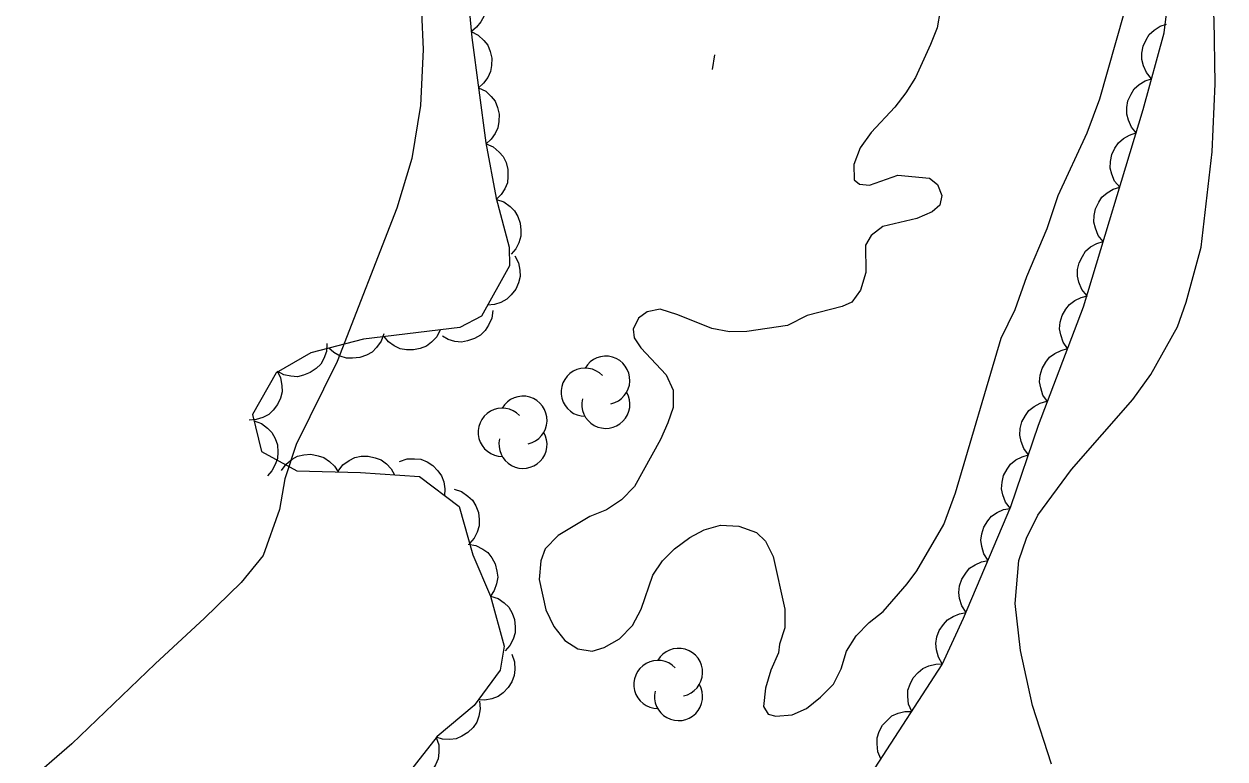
# Model space of a CAD drawing. Extents: x 282461 to 284471, y 5554090 to 5557646.
# Drawn here: x 283271 to 283334.7, y 5555957.6 to 5555996.6 of the extents above; entities that cross this region are included whole.
import ezdxf

# ---------------------------------------------------------------- set-up
doc = ezdxf.new("R2010")
doc.units = 0
for name, color, linetype in [('Niveau 2', 7, 'Continuous'), ('Niveau 3', 7, 'Continuous'), ('Niveau 44', 7, 'Continuous'), ('Niveau 7', 7, 'Continuous')]:
    doc.layers.add(name, color=color, linetype=linetype)

msp = doc.modelspace()

# ---------------------------------------------------------------- linework, layer by layer
at = {"layer": 'Niveau 2'}
for points in [[(283325.52, 5555957.35), (283324.5, 5555960.47), (283323.86, 5555963.38), (283323.59, 5555965.88), (283323.78, 5555968.16), (283324.18, 5555969.33), (283324.78, 5555970.55), (283326.58, 5555972.98), (283329.83, 5555976.7), (283330.78, 5555978.02), (283332.19, 5555980.54), (283332.65, 5555981.86), (283333.46, 5555984.78), (283334.03, 5555989.83), (283334.2, 5555993.43), (283334.14, 5555996.87), (283333.52, 5556003.17), (283333.31, 5556006.53), (283333.18, 5556009.89), (283333.15, 5556015.59), (283333.34, 5556017.8), (283333.69, 5556019.89), (283334.05, 5556022.88), (283334.9, 5556028.17)], [(283291.92, 5556001.22), (283292.19, 5555995.26), (283292.05, 5555992.29), (283291.59, 5555989.48), (283290.78, 5555986.84), (283287.62, 5555978.7), (283285.44, 5555974.31), (283284.84, 5555972.49), (283284.56, 5555970.86), (283283.7, 5555968.41), (283282.52, 5555966.98), (283280.59, 5555965.1), (283277.96, 5555962.68), (283273.55, 5555958.42), (283271.01, 5555956.24)]]:
    msp.add_lwpolyline(points, dxfattribs=at)
at = {"layer": 'Niveau 3'}
msp.add_line((283307.53, 5555994.19), (283307.65, 5555994.98), dxfattribs=at)
at = {"layer": 'Niveau 44'}
for points in [[(283316.16, 5555957.16), (283319.71, 5555962.64), (283320.85, 5555965.09), (283323.36, 5555971.02), (283324.83, 5555975.33), (283327.21, 5555981.61), (283330.37, 5555992.07), (283331.49, 5555996.14), (283332.36, 5556003.11), (283333.23, 5556009.15), (283333.88, 5556014.61), (283334.43, 5556018.21), (283334.62, 5556022.39), (283334.94, 5556025.52)], [(283294.46, 5555999.19), (283294.82, 5555998.99), (283295.11, 5555998.7), (283295.31, 5555998.44), (283295.43, 5555998.11), (283295.49, 5555997.75), (283295.47, 5555997.36), (283295.41, 5555997.04), (283295.24, 5555996.73), (283295.02, 5555996.44), (283294.74, 5555996.21)], [(283294.5, 5555998.73), (283294.77, 5555995.9), (283295.51, 5555990.31), (283296.05, 5555987.37), (283296.75, 5555984.78), (283296.76, 5555983.79), (283295.27, 5555981.11), (283294.12, 5555980.52), (283289.01, 5555979.89), (283286.23, 5555979.17), (283284.38, 5555978.11), (283283.13, 5555975.9), (283283.61, 5555973.93), (283285.48, 5555972.91), (283288.85, 5555972.82), (283291.98, 5555972.61), (283294.09, 5555971.01), (283294.81, 5555968.46), (283295.76, 5555966.27), (283296.48, 5555963.61), (283296.26, 5555962.33), (283294.88, 5555960.46)], [(283330.82, 5555993.71), (283330.55, 5555994.03), (283330.39, 5555994.4), (283330.3, 5555994.72), (283330.3, 5555995.07), (283330.37, 5555995.43), (283330.53, 5555995.78), (283330.7, 5555996.06), (283330.96, 5555996.29), (283331.28, 5555996.49), (283331.62, 5555996.6)], [(283294.73, 5555996.21), (283295.1, 5555996.02), (283295.4, 5555995.74), (283295.61, 5555995.48), (283295.74, 5555995.16), (283295.82, 5555994.8), (283295.81, 5555994.41), (283295.76, 5555994.09), (283295.61, 5555993.77), (283295.39, 5555993.47), (283295.12, 5555993.23)], [(283330.02, 5555990.82), (283329.75, 5555991.13), (283329.59, 5555991.51), (283329.5, 5555991.82), (283329.5, 5555992.18), (283329.57, 5555992.54), (283329.73, 5555992.89), (283329.9, 5555993.17), (283330.16, 5555993.4), (283330.48, 5555993.59), (283330.82, 5555993.71)], [(283295.12, 5555993.23), (283295.5, 5555993.04), (283295.79, 5555992.76), (283296, 5555992.51), (283296.13, 5555992.18), (283296.21, 5555991.82), (283296.2, 5555991.44), (283296.15, 5555991.11), (283296, 5555990.8), (283295.79, 5555990.5), (283295.52, 5555990.26)], [(283329.13, 5555987.95), (283328.86, 5555988.28), (283328.71, 5555988.65), (283328.63, 5555988.97), (283328.64, 5555989.32), (283328.71, 5555989.69), (283328.88, 5555990.03), (283329.06, 5555990.3), (283329.33, 5555990.53), (283329.65, 5555990.72), (283329.99, 5555990.83)], [(283295.52, 5555990.26), (283295.9, 5555990.09), (283296.21, 5555989.82), (283296.43, 5555989.58), (283296.58, 5555989.26), (283296.68, 5555988.9), (283296.68, 5555988.52), (283296.66, 5555988.19), (283296.52, 5555987.87), (283296.32, 5555987.56), (283296.06, 5555987.31)], [(283328.26, 5555985.08), (283327.99, 5555985.4), (283327.84, 5555985.78), (283327.76, 5555986.1), (283327.77, 5555986.45), (283327.85, 5555986.81), (283328.02, 5555987.16), (283328.19, 5555987.43), (283328.46, 5555987.66), (283328.78, 5555987.85), (283329.13, 5555987.95)], [(283296.07, 5555987.31), (283296.46, 5555987.17), (283296.79, 5555986.93), (283297.03, 5555986.7), (283297.21, 5555986.4), (283297.33, 5555986.05), (283297.37, 5555985.67), (283297.37, 5555985.35), (283297.26, 5555985.01), (283297.09, 5555984.68), (283296.85, 5555984.41)], [(283327.39, 5555982.21), (283327.13, 5555982.53), (283326.97, 5555982.91), (283326.89, 5555983.23), (283326.9, 5555983.58), (283326.98, 5555983.94), (283327.15, 5555984.28), (283327.32, 5555984.56), (283327.59, 5555984.79), (283327.91, 5555984.97), (283328.26, 5555985.08)], [(283297.05, 5555984.32), (283297.24, 5555983.95), (283297.31, 5555983.55), (283297.33, 5555983.22), (283297.24, 5555982.88), (283297.09, 5555982.54), (283296.85, 5555982.24), (283296.62, 5555982.01), (283296.31, 5555981.84), (283295.96, 5555981.73), (283295.6, 5555981.7)], [(283326.37, 5555979.39), (283326.13, 5555979.73), (283326, 5555980.12), (283325.94, 5555980.44), (283325.98, 5555980.79), (283326.08, 5555981.15), (283326.27, 5555981.48), (283326.46, 5555981.74), (283326.75, 5555981.95), (283327.08, 5555982.11), (283327.43, 5555982.19)], [(283295.87, 5555981.42), (283295.82, 5555981), (283295.65, 5555980.63), (283295.48, 5555980.35), (283295.22, 5555980.11), (283294.91, 5555979.92), (283294.54, 5555979.8), (283294.22, 5555979.74), (283293.87, 5555979.77), (283293.51, 5555979.87), (283293.2, 5555980.05)], [(283290.09, 5555980.17), (283289.95, 5555979.78), (283289.7, 5555979.45), (283289.48, 5555979.21), (283289.17, 5555979.04), (283288.82, 5555978.92), (283288.44, 5555978.88), (283288.11, 5555978.89), (283287.78, 5555979), (283287.45, 5555979.18), (283287.18, 5555979.42)], [(283293.09, 5555980.39), (283292.9, 5555980.02), (283292.62, 5555979.73), (283292.36, 5555979.52), (283292.03, 5555979.39), (283291.67, 5555979.32), (283291.29, 5555979.33), (283290.97, 5555979.38), (283290.65, 5555979.54), (283290.35, 5555979.75), (283290.11, 5555980.03)], [(283287.08, 5555979.66), (283287.05, 5555979.24), (283286.91, 5555978.86), (283286.75, 5555978.57), (283286.5, 5555978.33), (283286.19, 5555978.12), (283285.83, 5555977.98), (283285.52, 5555977.9), (283285.16, 5555977.93), (283284.8, 5555978.01), (283284.48, 5555978.17)], [(283325.3, 5555976.58), (283325.06, 5555976.92), (283324.94, 5555977.31), (283324.88, 5555977.63), (283324.91, 5555977.98), (283325.01, 5555978.34), (283325.21, 5555978.67), (283325.4, 5555978.93), (283325.69, 5555979.14), (283326.02, 5555979.3), (283326.37, 5555979.39)], [(283284.44, 5555978.21), (283284.62, 5555977.84), (283284.69, 5555977.43), (283284.7, 5555977.1), (283284.61, 5555976.76), (283284.46, 5555976.43), (283284.22, 5555976.13), (283283.99, 5555975.9), (283283.67, 5555975.74), (283283.32, 5555975.63), (283282.96, 5555975.6)], [(283324.29, 5555973.76), (283324.04, 5555974.09), (283323.9, 5555974.47), (283323.83, 5555974.8), (283323.85, 5555975.15), (283323.94, 5555975.5), (283324.13, 5555975.84), (283324.31, 5555976.11), (283324.59, 5555976.33), (283324.92, 5555976.5), (283325.26, 5555976.6)], [(283283.21, 5555975.56), (283283.6, 5555975.42), (283283.93, 5555975.17), (283284.16, 5555974.94), (283284.33, 5555974.63), (283284.45, 5555974.28), (283284.47, 5555973.9), (283284.46, 5555973.57), (283284.34, 5555973.24), (283284.16, 5555972.91), (283283.92, 5555972.65)], [(283284.67, 5555972.93), (283284.91, 5555973.27), (283285.24, 5555973.52), (283285.52, 5555973.68), (283285.86, 5555973.76), (283286.23, 5555973.79), (283286.61, 5555973.71), (283286.92, 5555973.62), (283287.21, 5555973.41), (283287.48, 5555973.15), (283287.67, 5555972.85)], [(283287.67, 5555972.9), (283287.93, 5555973.23), (283288.26, 5555973.46), (283288.55, 5555973.62), (283288.9, 5555973.68), (283289.27, 5555973.69), (283289.64, 5555973.6), (283289.95, 5555973.49), (283290.23, 5555973.28), (283290.48, 5555973.01), (283290.67, 5555972.7)], [(283323.33, 5555970.92), (283323.07, 5555971.25), (283322.93, 5555971.63), (283322.86, 5555971.96), (283322.89, 5555972.31), (283322.97, 5555972.66), (283323.16, 5555973), (283323.34, 5555973.27), (283323.62, 5555973.49), (283323.95, 5555973.66), (283324.29, 5555973.76)], [(283290.93, 5555973.41), (283291.33, 5555973.54), (283291.73, 5555973.55), (283292.06, 5555973.52), (283292.39, 5555973.39), (283292.7, 5555973.19), (283292.96, 5555972.91), (283293.16, 5555972.65), (283293.28, 5555972.32), (283293.34, 5555971.95), (283293.32, 5555971.59)], [(283293.83, 5555971.94), (283294.22, 5555971.81), (283294.56, 5555971.57), (283294.8, 5555971.35), (283294.98, 5555971.05), (283295.11, 5555970.7), (283295.15, 5555970.32), (283295.15, 5555969.99), (283295.04, 5555969.66), (283294.88, 5555969.33), (283294.64, 5555969.05)], [(283322.15, 5555968.16), (283321.92, 5555968.51), (283321.81, 5555968.9), (283321.76, 5555969.23), (283321.81, 5555969.57), (283321.92, 5555969.92), (283322.13, 5555970.25), (283322.33, 5555970.5), (283322.63, 5555970.7), (283322.96, 5555970.85), (283323.32, 5555970.92)], [(283294.57, 5555969.02), (283294.98, 5555968.95), (283295.34, 5555968.76), (283295.61, 5555968.57), (283295.82, 5555968.29), (283296, 5555967.97), (283296.09, 5555967.59), (283296.14, 5555967.27), (283296.08, 5555966.92), (283295.95, 5555966.57), (283295.76, 5555966.27)], [(283320.98, 5555965.39), (283320.75, 5555965.74), (283320.64, 5555966.14), (283320.59, 5555966.46), (283320.64, 5555966.81), (283320.75, 5555967.16), (283320.96, 5555967.48), (283321.16, 5555967.74), (283321.46, 5555967.93), (283321.8, 5555968.09), (283322.15, 5555968.16)], [(283295.76, 5555966.27), (283296.16, 5555966.13), (283296.48, 5555965.9), (283296.72, 5555965.67), (283296.9, 5555965.36), (283297.03, 5555965.02), (283297.06, 5555964.64), (283297.06, 5555964.31), (283296.95, 5555963.98), (283296.78, 5555963.65), (283296.54, 5555963.37)], [(283319.72, 5555962.67), (283319.51, 5555963.03), (283319.41, 5555963.42), (283319.37, 5555963.75), (283319.43, 5555964.1), (283319.56, 5555964.44), (283319.78, 5555964.76), (283319.99, 5555965.01), (283320.29, 5555965.19), (283320.63, 5555965.33), (283320.99, 5555965.39)], [(283296.89, 5555963.18), (283297.03, 5555962.78), (283297.04, 5555962.38), (283297.01, 5555962.05), (283296.89, 5555961.72), (283296.69, 5555961.41), (283296.42, 5555961.14), (283296.16, 5555960.94), (283295.83, 5555960.82), (283295.46, 5555960.75), (283295.1, 5555960.76)], [(283318.1, 5555960.15), (283317.93, 5555960.53), (283317.89, 5555960.94), (283317.9, 5555961.27), (283318.01, 5555961.6), (283318.18, 5555961.93), (283318.44, 5555962.21), (283318.69, 5555962.43), (283319.01, 5555962.57), (283319.37, 5555962.66), (283319.73, 5555962.67)], [(283294.88, 5555960.46), (283292.92, 5555958.82), (283290.74, 5555956.02)], [(283295.17, 5555960.7), (283295.21, 5555960.29), (283295.13, 5555959.89), (283295.03, 5555959.57), (283294.83, 5555959.29), (283294.56, 5555959.03), (283294.23, 5555958.83), (283293.94, 5555958.7), (283293.59, 5555958.66), (283293.21, 5555958.68), (283292.87, 5555958.78)], [(283316.46, 5555957.63), (283316.3, 5555958.01), (283316.26, 5555958.42), (283316.27, 5555958.75), (283316.38, 5555959.08), (283316.55, 5555959.41), (283316.81, 5555959.69), (283317.05, 5555959.91), (283317.38, 5555960.05), (283317.74, 5555960.14), (283318.1, 5555960.15)], [(283292.88, 5555958.77), (283293.01, 5555958.37), (283293.02, 5555957.96), (283292.98, 5555957.63), (283292.84, 5555957.31), (283292.64, 5555957), (283292.36, 5555956.74), (283292.09, 5555956.55), (283291.76, 5555956.44), (283291.39, 5555956.38), (283291.04, 5555956.4)]]:
    msp.add_lwpolyline(points, dxfattribs=at)
for centre, start, end in [((283301.871, 5555977.717), 282.26917, 149.72625), ((283300.773, 5555977.078), 44.11537, 269.80396), ((283297.479, 5555975.593), 282.26917, 149.72625), ((283301.871, 5555976.439), 166.93686, 29.62122), ((283296.38, 5555974.954), 44.11537, 269.80396), ((283297.479, 5555974.315), 166.93686, 29.62122), ((283305.729, 5555962.215), 282.26917, 149.72625), ((283304.631, 5555961.577), 44.11537, 269.80396), ((283305.729, 5555960.938), 166.93686, 29.62122)]:
    msp.add_arc(centre, 1.277, start, end, dxfattribs=at)
at = {"layer": 'Niveau 7'}
for points in [[(283319.61, 5555997.33), (283319.44, 5555996.4), (283319.1, 5555995.52), (283318.3, 5555993.78), (283317.79, 5555992.96), (283317.21, 5555992.2), (283315.95, 5555990.86), (283315.37, 5555990.04), (283315.03, 5555989.16), (283315.04, 5555988.35), (283315.33, 5555988.12), (283315.86, 5555988.07), (283317.36, 5555988.6), (283319.05, 5555988.44), (283319.46, 5555988.1), (283319.7, 5555987.52), (283319.59, 5555987), (283319.18, 5555986.65), (283318.37, 5555986.29), (283316.57, 5555985.87), (283315.94, 5555985.4), (283315.65, 5555984.88), (283315.67, 5555983.43), (283315.38, 5555982.5), (283314.93, 5555981.85), (283314.41, 5555981.62), (283312.55, 5555981.14), (283311.51, 5555980.61), (283309.36, 5555980.3), (283308.43, 5555980.29), (283307.5, 5555980.46), (283305.69, 5555981.19), (283304.76, 5555981.48), (283304.06, 5555981.35), (283303.6, 5555981), (283303.32, 5555980.42), (283303.38, 5555979.96), (283303.73, 5555979.44), (283305.08, 5555978), (283305.44, 5555977.19), (283305.45, 5555976.26), (283305.16, 5555975.45), (283304.77, 5555974.57), (283303.39, 5555972.07), (283302.7, 5555971.37), (283301.9, 5555970.84), (283301.03, 5555970.48), (283299.35, 5555969.48), (283298.66, 5555968.78), (283298.43, 5555968.14), (283298.33, 5555967.15), (283298.69, 5555965.53), (283299.11, 5555964.66), (283299.69, 5555963.91), (283300.39, 5555963.46), (283301.15, 5555963.35), (283301.79, 5555963.53), (283302.6, 5555964), (283303.29, 5555964.7), (283303.74, 5555965.57), (283304.37, 5555967.38), (283304.88, 5555968.14), (283305.52, 5555968.78), (283306.32, 5555969.37), (283307.08, 5555969.78), (283307.95, 5555970.02), (283308.93, 5555969.97), (283309.87, 5555969.63), (283310.34, 5555969.17), (283310.75, 5555968.36), (283311.36, 5555965.58)], [(283311.36, 5555965.58), (283311.36, 5555964.59), (283311.08, 5555963.72), (283311.03, 5555963.26), (283310.63, 5555962.33), (283310.35, 5555961.39), (283310.24, 5555960.41), (283310.48, 5555960), (283310.89, 5555959.89), (283311.76, 5555959.96), (283312.51, 5555960.31), (283313.26, 5555960.9), (283313.95, 5555961.6), (283314.35, 5555962.41), (283314.63, 5555963.35), (283315.15, 5555964.16), (283315.84, 5555964.86), (283316.59, 5555965.45), (283317.85, 5555966.91), (283318.37, 5555967.61), (283319.8, 5555970.06), (283320.42, 5555971.75), (283322.85, 5555979.95), (283323.59, 5555981.46), (283324.21, 5555983.21), (283325.29, 5555985.77), (283325.86, 5555987.52), (283327.4, 5555990.84), (283328.08, 5555992.64), (283329.37, 5555997.18)]]:
    msp.add_lwpolyline(points, dxfattribs=at)

doc.saveas('drawing.dxf')
